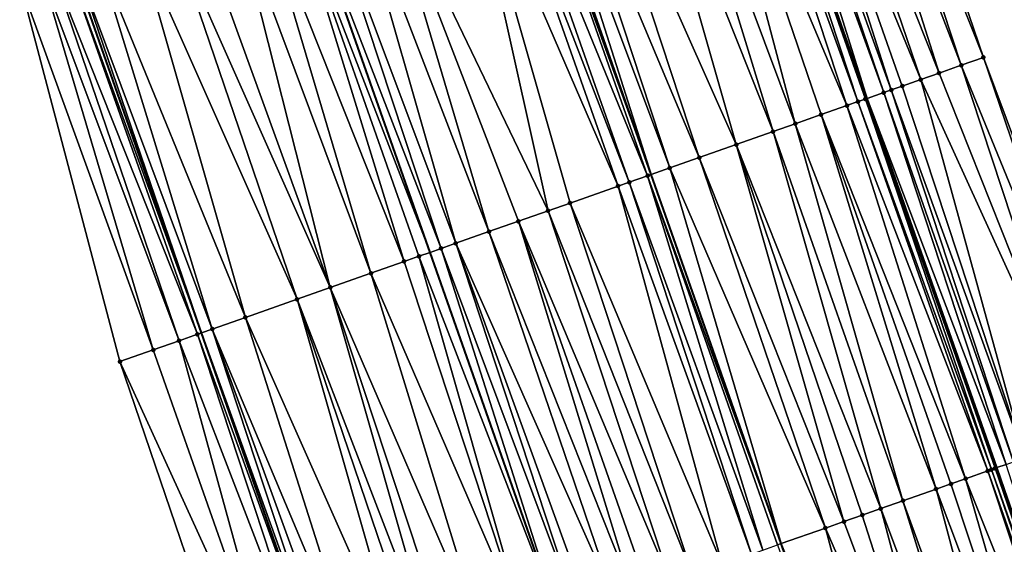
# Model space of a CAD drawing. Header units: feet. Extents: x 2004186 to 2014793, y 836912 to 864902.
# Tile 329 of 656: x 2010402 to 2010452, y 847791 to 847818. Entities that reach past the tile are written whole.
import ezdxf

# ---------------------------------------------------------------- set-up
doc = ezdxf.new("R2010")
doc.units = ezdxf.units.FT
doc.header["$LTSCALE"] = 100
doc.header["$MEASUREMENT"] = 0
for name, color, linetype, lineweight in [('EP_Travel Lane', 5, 'Continuous', 40), ('GPL_Skip Line', 2, 'Continuous', 40), ('Road Shots', 4, 'Continuous', 200), ('Road X-Section', 30, 'Continuous', 13)]:
    doc.layers.add(name, color=color, linetype=linetype, lineweight=lineweight)
doc.layers.add('I-77 SB_MM21-27-Surface-Border', color=7, linetype='Continuous')
doc.layers.add('I-77 SB_MM21-27-Surface-TIN', color=7, linetype='Continuous')

msp = doc.modelspace()

# ---------------------------------------------------------------- linework, layer by layer
at = {"layer": 'EP_Travel Lane'}
for points in [[(2010536.755688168, 847527.2188046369, 434.1100472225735), (2010531.242614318, 847546.4438918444, 434.0405169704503), (2010525.563505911, 847565.7934329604, 433.9434990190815), (2010519.726870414, 847584.922729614, 433.8821887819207), (2010513.890244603, 847604.0519945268, 433.8110908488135), (2010508.053633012, 847623.1812128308, 433.7256204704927), (2010502.082219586, 847642.4116878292, 433.6681441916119), (2010496.003840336, 847661.465502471, 433.5881238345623), (2010489.92547379, 847680.5192772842, 433.4954419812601), (2010483.847038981, 847699.5732660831, 433.4705466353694), (2010477.589928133, 847718.7581242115, 433.410608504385), (2010471.229817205, 847737.7197231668, 433.3262797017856), (2010464.869704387, 847756.681327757, 433.24336023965), (2010458.509592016, 847775.6429310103, 433.1600849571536), (2010451.953394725, 847794.7297169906, 433.0916205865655), (2010445.316444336, 847813.5962041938, 433.0104091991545), (2010438.679490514, 847832.4627011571, 432.9319780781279)], [(2010501.872985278, 847517.1109933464, 432.7483887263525), (2010496.310744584, 847536.3218239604, 432.6745083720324), (2010490.765699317, 847555.1800773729, 432.6028354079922), (2010484.966006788, 847574.3205816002, 432.5260049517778), (2010479.166326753, 847593.4610445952, 432.4364675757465), (2010473.366594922, 847612.6016785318, 432.3996113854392), (2010467.530391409, 847631.4371875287, 432.3242100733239), (2010461.442044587, 847650.4878200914, 432.2391061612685), (2010455.35366632, 847669.5385510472, 432.1852663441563), (2010449.265297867, 847688.589251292, 432.121640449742), (2010443.186575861, 847707.248586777, 432.0554925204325), (2010436.866702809, 847726.2237193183, 431.988828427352), (2010430.546862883, 847745.1987523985, 431.8974958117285), (2010424.227024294, 847764.173781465, 431.8052194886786), (2010417.886755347, 847782.7401750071, 431.723088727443), (2010411.27561073, 847801.6155537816, 431.5946390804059), (2010404.664397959, 847820.4911271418, 431.5215384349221)]]:
    msp.add_polyline3d(points, dxfattribs=at)
at = {"layer": 'GPL_Skip Line'}
for points in [[(2010525.4082939, 847523.9307231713, 433.6682218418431), (2010519.844656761, 847543.1411599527, 433.5970293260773), (2010514.184985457, 847562.3230172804, 433.5167097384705), (2010508.352749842, 847581.4536226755, 433.4461953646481), (2010502.520505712, 847600.584256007, 433.38429494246), (2010496.688284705, 847619.7148134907, 433.2990074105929), (2010490.768642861, 847638.8182724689, 433.242910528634), (2010484.716626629, 847657.880400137, 433.1464994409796), (2010478.664581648, 847676.9426183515, 433.0787468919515), (2010472.612515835, 847696.0049021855, 433.0317631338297), (2010466.431678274, 847715.0252143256, 432.9819863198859), (2010460.089471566, 847733.9928286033, 432.9040520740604), (2010453.747290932, 847752.9603649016, 432.8067895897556), (2010447.405091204, 847771.9279583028, 432.723680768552), (2010440.917379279, 847790.845627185, 432.6399812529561), (2010434.280437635, 847809.7120895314, 432.5516954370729), (2010427.643483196, 847828.578588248, 432.473760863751)], [(2010513.870022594, 847520.5873133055, 433.2140708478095), (2010508.28748053, 847539.7922714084, 433.141995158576), (2010502.687297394, 847558.8161663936, 433.0602198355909), (2010496.916434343, 847577.9655090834, 432.997322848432), (2010491.145566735, 847597.1148669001, 432.9390856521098), (2010485.374706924, 847616.264198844, 432.8728785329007), (2010479.519576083, 847635.2452786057, 432.8005107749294), (2010473.442230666, 847654.29939332, 432.7123574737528), (2010467.364864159, 847673.3535741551, 432.6451907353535), (2010461.28748471, 847692.4077955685, 432.5908434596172), (2010455.136544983, 847711.2464973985, 432.5450511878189), (2010448.771277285, 847730.2064088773, 432.4689252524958), (2010442.406027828, 847749.1662660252, 432.3793146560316), (2010436.040771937, 847768.1261423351, 432.2944804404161), (2010429.602315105, 847786.863430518, 432.2031179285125), (2010422.965392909, 847805.7298375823, 432.0990983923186), (2010416.32843218, 847824.5963541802, 432.0262505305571)]]:
    msp.add_polyline3d(points, dxfattribs=at)
at = {"layer": 'I-77 SB_MM21-27-Surface-Border', "color": 3, "linetype": 'ByBlock', "lineweight": -2}
for points in [[(2010444.811267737, 847834.6207054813, 433.1690479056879), (2010451.259565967, 847815.6878076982, 433.2387195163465), (2010458.273783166, 847796.9542482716, 433.3733469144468), (2010465.044075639, 847777.829334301, 433.486931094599), (2010471.76568309, 847758.9884287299, 433.5310806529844), (2010478.487200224, 847740.1477932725, 433.6421420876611), (2010485.019041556, 847721.2437299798, 433.7519118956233), (2010491.674073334, 847702.0594073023, 433.7993875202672), (2010497.916770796, 847683.0576178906, 433.8380274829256), (2010503.778173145, 847663.9349398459, 433.925130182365), (2010509.639590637, 847644.8122141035, 433.9970516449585), (2010515.626957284, 847625.4912040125, 434.0517989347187), (2010521.267897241, 847606.3022379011, 434.1105969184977), (2010526.908842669, 847587.11325384, 434.1638601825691), (2010532.167179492, 847567.8076050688, 434.2111806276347), (2010537.901861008, 847548.3734999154, 434.2969934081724), (2010543.465499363, 847529.1630589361, 434.3670536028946)], [(2010498.514612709, 847516.1377822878, 432.5991657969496), (2010493.911453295, 847535.6265759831, 432.5768017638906), (2010486.063929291, 847553.7459423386, 432.3957747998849), (2010480.805598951, 847573.051569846, 432.3418977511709), (2010474.399479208, 847592.0070837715, 432.2333601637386), (2010467.993334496, 847610.9626795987, 432.1500763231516), (2010462.176308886, 847629.7365076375, 432.0891687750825), (2010456.124262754, 847648.7987294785, 432.022517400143), (2010450.262827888, 847667.9215099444, 431.9679653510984), (2010448.023085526, 847688.1946571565, 432.0625979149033), (2010437.981619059, 847705.5071181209, 431.8134435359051), (2010431.639400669, 847724.4747673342, 431.7441685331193), (2010425.486884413, 847743.5057656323, 431.6566545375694), (2010419.713695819, 847762.6636912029, 431.5895723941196), (2010413.562130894, 847781.2180416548, 431.5218400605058), (2010407.113855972, 847800.1508731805, 431.433307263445), (2010401.986137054, 847819.5486046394, 431.4328845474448)]]:
    msp.add_polyline3d(points, dxfattribs=at)
at = {"layer": 'I-77 SB_MM21-27-Surface-TIN', "color": 128, "linetype": 'ByBlock', "lineweight": -2}
for points in [[(2010443.867979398, 847834.2887308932, 433.1336558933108), (2010442.924683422, 847833.9567780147, 433.1044426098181), (2010450.127615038, 847815.2894521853, 433.200231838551)], [(2010444.811267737, 847834.6207054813, 433.1690479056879), (2010443.867979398, 847834.2887308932, 433.1336558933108), (2010451.259565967, 847815.6878076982, 433.2387195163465)], [(2010443.867979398, 847834.2887308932, 433.1336558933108), (2010450.127615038, 847815.2894521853, 433.200231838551), (2010451.259565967, 847815.6878076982, 433.2387195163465)], [(2010442.924683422, 847833.9567780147, 433.1044426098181), (2010441.604076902, 847833.4920216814, 433.0571963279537), (2010448.995668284, 847814.8910848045, 433.1583664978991)], [(2010442.924683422, 847833.9567780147, 433.1044426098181), (2010448.995668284, 847814.8910848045, 433.1583664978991), (2010450.127615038, 847815.2894521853, 433.200231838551)], [(2010441.604076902, 847833.4920216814, 433.0571963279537), (2010440.472134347, 847833.093642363, 433.0119331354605), (2010448.052371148, 847814.559135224, 433.1300920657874)], [(2010441.604076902, 847833.4920216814, 433.0571963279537), (2010448.052371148, 847814.559135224, 433.1300920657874), (2010448.995668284, 847814.8910848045, 433.1583664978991)], [(2010439.340186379, 847832.6952784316, 432.9710492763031), (2010438.679490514, 847832.4627011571, 432.9319780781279), (2010445.316444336, 847813.5962041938, 433.0104091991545)], [(2010439.717498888, 847832.828076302, 432.9874929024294), (2010439.340186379, 847832.6952784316, 432.9710492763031), (2010446.16579521, 847813.8951839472, 433.0587105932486)], [(2010439.340186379, 847832.6952784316, 432.9710492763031), (2010445.316444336, 847813.5962041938, 433.0104091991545), (2010446.16579521, 847813.8951839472, 433.0587105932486)], [(2010440.472134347, 847833.093642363, 433.0119331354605), (2010439.717498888, 847832.828076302, 432.9874929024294), (2010446.543108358, 847814.0279799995, 433.0746367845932)], [(2010439.717498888, 847832.828076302, 432.9874929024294), (2010446.16579521, 847813.8951839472, 433.0587105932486), (2010446.543108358, 847814.0279799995, 433.0746367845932)], [(2010440.472134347, 847833.093642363, 433.0119331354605), (2010447.109085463, 847814.2271530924, 433.0925533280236), (2010448.052371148, 847814.559135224, 433.1300920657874)], [(2010440.472134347, 847833.093642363, 433.0119331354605), (2010446.543108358, 847814.0279799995, 433.0746367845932), (2010447.109085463, 847814.2271530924, 433.0925533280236)], [(2010438.019609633, 847832.2304374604, 432.8997142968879), (2010436.510343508, 847831.6992917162, 432.8469568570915), (2010444.27923821, 847813.231178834, 432.9720069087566)], [(2010438.58557587, 847832.4296414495, 432.9264243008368), (2010438.019609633, 847832.2304374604, 432.8997142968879), (2010444.845215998, 847813.4303499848, 432.9893706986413)], [(2010438.019609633, 847832.2304374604, 432.8997142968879), (2010444.27923821, 847813.231178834, 432.9720069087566), (2010444.845215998, 847813.4303499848, 432.9893706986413)], [(2010438.58557587, 847832.4296414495, 432.9264243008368), (2010445.316444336, 847813.5962041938, 433.0104091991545), (2010438.679490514, 847832.4627011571, 432.9319780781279)], [(2010438.58557587, 847832.4296414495, 432.9264243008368), (2010445.222529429, 847813.5631452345, 433.0050683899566), (2010445.316444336, 847813.5962041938, 433.0104091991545)], [(2010438.58557587, 847832.4296414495, 432.9264243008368), (2010444.845215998, 847813.4303499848, 432.9893706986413), (2010445.222529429, 847813.5631452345, 433.0050683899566)], [(2010436.510343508, 847831.6992917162, 432.8469568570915), (2010434.623775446, 847831.0353180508, 432.7692029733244), (2010441.638047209, 847812.3016035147, 432.8596833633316)], [(2010436.510343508, 847831.6992917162, 432.8469568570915), (2010442.958637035, 847812.7664073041, 432.9204358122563), (2010444.27923821, 847813.231178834, 432.9720069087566)], [(2010436.510343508, 847831.6992917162, 432.8469568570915), (2010441.638047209, 847812.3016035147, 432.8596833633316), (2010442.958637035, 847812.7664073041, 432.9204358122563)], [(2010434.623775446, 847831.0353180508, 432.7692029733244), (2010433.114524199, 847830.5041300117, 432.7044080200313), (2010440.506106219, 847811.9032197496, 432.813154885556)], [(2010434.623775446, 847831.0353180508, 432.7692029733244), (2010440.506106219, 847811.9032197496, 432.813154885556), (2010441.638047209, 847812.3016035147, 432.8596833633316)], [(2010433.114524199, 847830.5041300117, 432.7044080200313), (2010430.473331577, 847829.574559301, 432.593395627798), (2010438.619536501, 847811.2392507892, 432.7367404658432)], [(2010433.114524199, 847830.5041300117, 432.7044080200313), (2010438.619536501, 847811.2392507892, 432.7367404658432), (2010440.506106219, 847811.9032197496, 432.813154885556)], [(2010430.473331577, 847829.574559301, 432.593395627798), (2010428.964076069, 847829.0433833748, 432.5320481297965), (2010436.73297952, 847810.5752456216, 432.6500213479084)], [(2010430.473331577, 847829.574559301, 432.593395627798), (2010436.73297952, 847810.5752456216, 432.6500213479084), (2010438.619536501, 847811.2392507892, 432.7367404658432)], [(2010428.209452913, 847828.7777823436, 432.4976550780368), (2010427.643483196, 847828.578588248, 432.473760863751), (2010434.280437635, 847809.7120895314, 432.5516954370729)], [(2010428.964076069, 847829.0433833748, 432.5320481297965), (2010428.209452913, 847828.7777823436, 432.4976550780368), (2010435.223721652, 847810.0440764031, 432.5905832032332)], [(2010428.209452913, 847828.7777823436, 432.4976550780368), (2010434.280437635, 847809.7120895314, 432.5516954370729), (2010435.223721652, 847810.0440764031, 432.5905832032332)], [(2010428.964076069, 847829.0433833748, 432.5320481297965), (2010435.223721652, 847810.0440764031, 432.5905832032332), (2010436.73297952, 847810.5752456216, 432.6500213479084)], [(2010426.511531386, 847828.1802352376, 432.4359851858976), (2010425.945558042, 847827.9810514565, 432.4150265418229), (2010433.14848558, 847809.3137372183, 432.5141184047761)], [(2010427.454826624, 847828.5121902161, 432.4657961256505), (2010426.511531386, 847828.1802352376, 432.4359851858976), (2010434.091780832, 847809.6456921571, 432.5439178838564)], [(2010426.511531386, 847828.1802352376, 432.4359851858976), (2010433.14848558, 847809.3137372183, 432.5141184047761), (2010434.091780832, 847809.6456921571, 432.5439178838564)], [(2010427.454826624, 847828.5121902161, 432.4657961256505), (2010434.280437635, 847809.7120895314, 432.5516954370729), (2010427.643483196, 847828.578588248, 432.473760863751)], [(2010427.454826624, 847828.5121902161, 432.4657961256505), (2010434.091780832, 847809.6456921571, 432.5439178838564), (2010434.280437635, 847809.7120895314, 432.5516954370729)], [(2010425.945558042, 847827.9810514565, 432.4150265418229), (2010424.624968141, 847827.516247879, 432.3543341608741), (2010432.582511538, 847809.1145554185, 432.4937237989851)], [(2010425.945558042, 847827.9810514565, 432.4150265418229), (2010432.582511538, 847809.1145554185, 432.4937237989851), (2010433.14848558, 847809.3137372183, 432.5141184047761)], [(2010424.624968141, 847827.516247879, 432.3543341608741), (2010420.285853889, 847825.9891303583, 432.1817360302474), (2010428.998035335, 847807.8529965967, 432.3434713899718)], [(2010424.624968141, 847827.516247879, 432.3543341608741), (2010430.129985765, 847808.2513535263, 432.3823622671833), (2010432.582511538, 847809.1145554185, 432.4937237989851)], [(2010424.624968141, 847827.516247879, 432.3543341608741), (2010428.998035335, 847807.8529965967, 432.3434713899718), (2010430.129985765, 847808.2513535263, 432.3823622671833)], [(2010420.285853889, 847825.9891303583, 432.1817360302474), (2010418.776591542, 847825.4579738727, 432.1259214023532), (2010425.979515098, 847806.7906709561, 432.2282371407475)], [(2010420.285853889, 847825.9891303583, 432.1817360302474), (2010427.488776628, 847807.3218297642, 432.2847123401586), (2010428.998035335, 847807.8529965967, 432.3434713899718)], [(2010420.285853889, 847825.9891303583, 432.1817360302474), (2010425.979515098, 847806.7906709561, 432.2282371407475), (2010427.488776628, 847807.3218297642, 432.2847123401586)], [(2010424.281600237, 847806.193104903, 432.1611751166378), (2010418.776591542, 847825.4579738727, 432.1259214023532), (2010417.267331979, 847824.9268094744, 432.0678549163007)], [(2010425.979515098, 847806.7906709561, 432.2282371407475), (2010418.776591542, 847825.4579738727, 432.1259214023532), (2010424.281600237, 847806.193104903, 432.1611751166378)], [(2010415.758083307, 847824.3956141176, 432.0009773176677), (2010422.965392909, 847805.7298375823, 432.0990983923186), (2010416.32843218, 847824.5963541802, 432.0262505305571)], [(2010423.526974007, 847805.9275126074, 432.1292684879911), (2010417.267331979, 847824.9268094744, 432.0678549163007), (2010416.32843218, 847824.5963541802, 432.0262505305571)], [(2010423.526974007, 847805.9275126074, 432.1292684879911), (2010416.32843218, 847824.5963541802, 432.0262505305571), (2010422.965392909, 847805.7298375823, 432.0990983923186)], [(2010424.281600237, 847806.193104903, 432.1611751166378), (2010417.267331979, 847824.9268094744, 432.0678549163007), (2010423.526974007, 847805.9275126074, 432.1292684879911)], [(2010421.64043204, 847805.2634647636, 432.0304032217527), (2010415.758083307, 847824.3956141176, 432.0009773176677), (2010414.248839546, 847823.8644047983, 431.9301258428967)], [(2010422.395050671, 847805.5290786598, 432.0684576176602), (2010422.965392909, 847805.7298375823, 432.0990983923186), (2010415.758083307, 847824.3956141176, 432.0009773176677)], [(2010422.395050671, 847805.5290786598, 432.0684576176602), (2010415.758083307, 847824.3956141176, 432.0009773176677), (2010421.64043204, 847805.2634647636, 432.0304032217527)], [(2010414.248839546, 847823.8644047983, 431.9301258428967), (2010412.928241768, 847823.3996236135, 431.8758065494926), (2010419.942526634, 847804.6658718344, 431.9556920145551)], [(2010421.64043204, 847805.2634647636, 432.0304032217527), (2010414.248839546, 847823.8644047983, 431.9301258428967), (2010419.942526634, 847804.6658718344, 431.9556920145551)], [(2010412.928241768, 847823.3996236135, 431.8758065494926), (2010411.041681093, 847822.7356289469, 431.7920756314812), (2010417.867304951, 847803.9354917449, 431.8675853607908)], [(2010412.928241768, 847823.3996236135, 431.8758065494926), (2010417.867304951, 847803.9354917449, 431.8675853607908), (2010419.942526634, 847804.6658718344, 431.9556920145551)], [(2010411.041681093, 847822.7356289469, 431.7920756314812), (2010409.72107615, 847822.2708681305, 431.7435533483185), (2010417.867304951, 847803.9354917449, 431.8675853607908)], [(2010409.72107615, 847822.2708681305, 431.7435533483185), (2010408.023165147, 847821.6732911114, 431.6733699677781), (2010416.169383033, 847803.3379457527, 431.8062328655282)], [(2010409.72107615, 847822.2708681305, 431.7435533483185), (2010416.169383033, 847803.3379457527, 431.8062328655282), (2010417.867304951, 847803.9354917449, 431.8675853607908)], [(2010408.023165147, 847821.6732911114, 431.6733699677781), (2010405.947947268, 847820.9429002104, 431.5821858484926), (2010413.528188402, 847802.4083807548, 431.6968468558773)], [(2010408.023165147, 847821.6732911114, 431.6733699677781), (2010413.528188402, 847802.4083807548, 431.6968468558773), (2010416.169383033, 847803.3379457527, 431.8062328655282)], [(2010405.947947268, 847820.9429002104, 431.5821858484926), (2010404.816017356, 847820.544484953, 431.5266941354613), (2010411.830287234, 847801.8107757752, 431.6187060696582)], [(2010405.947947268, 847820.9429002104, 431.5821858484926), (2010411.830287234, 847801.8107757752, 431.6187060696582), (2010413.528188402, 847802.4083807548, 431.6968468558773)], [(2010403.68405335, 847820.1461666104, 431.4987851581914), (2010403.118076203, 847819.9469936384, 431.4809028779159), (2010410.13236714, 847801.2132245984, 431.5558779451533)], [(2010404.438700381, 847820.4116997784, 431.5138637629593), (2010403.68405335, 847820.1461666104, 431.4987851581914), (2010411.075662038, 847801.5451805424, 431.5859634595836)], [(2010403.68405335, 847820.1461666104, 431.4987851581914), (2010410.13236714, 847801.2132245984, 431.5558779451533), (2010411.075662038, 847801.5451805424, 431.5859634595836)], [(2010404.438700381, 847820.4116997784, 431.5138637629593), (2010411.27561073, 847801.6155537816, 431.5946390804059), (2010404.664397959, 847820.4911271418, 431.5215384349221)], [(2010404.438700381, 847820.4116997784, 431.5138637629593), (2010411.075662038, 847801.5451805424, 431.5859634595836), (2010411.27561073, 847801.6155537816, 431.5946390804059)], [(2010404.816017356, 847820.544484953, 431.5266941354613), (2010404.664397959, 847820.4911271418, 431.5215384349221), (2010411.27561073, 847801.6155537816, 431.5946390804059)], [(2010404.816017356, 847820.544484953, 431.5266941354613), (2010411.27561073, 847801.6155537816, 431.5946390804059), (2010411.830287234, 847801.8107757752, 431.6187060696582)], [(2010403.118076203, 847819.9469936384, 431.4809028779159), (2010401.986137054, 847819.5486046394, 431.4328845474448), (2010408.811762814, 847800.7484620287, 431.5068569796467)], [(2010403.118076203, 847819.9469936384, 431.4809028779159), (2010408.811762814, 847800.7484620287, 431.5068569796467), (2010410.13236714, 847801.2132245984, 431.5558779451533)], [(2010401.986137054, 847819.5486046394, 431.4328845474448), (2010407.113855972, 847800.1508731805, 431.433307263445), (2010408.811762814, 847800.7484620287, 431.5068569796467)], [(2010451.259565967, 847815.6878076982, 433.2387195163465), (2010450.127615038, 847815.2894521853, 433.200231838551), (2010457.707809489, 847796.7550654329, 433.3526566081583)], [(2010451.259565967, 847815.6878076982, 433.2387195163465), (2010457.707809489, 847796.7550654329, 433.3526566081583), (2010458.273783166, 847796.9542482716, 433.3733469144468)], [(2010450.127615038, 847815.2894521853, 433.200231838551), (2010448.995668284, 847814.8910848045, 433.1583664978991), (2010456.387219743, 847796.2902614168, 433.2918396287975)], [(2010450.127615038, 847815.2894521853, 433.200231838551), (2010456.387219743, 847796.2902614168, 433.2918396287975), (2010457.707809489, 847796.7550654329, 433.3526566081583)], [(2010448.052371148, 847814.559135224, 433.1300920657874), (2010447.109085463, 847814.2271530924, 433.0925533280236), (2010453.368703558, 847795.2279242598, 433.1733277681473)], [(2010448.995668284, 847814.8910848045, 433.1583664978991), (2010448.052371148, 847814.559135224, 433.1300920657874), (2010456.387219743, 847796.2902614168, 433.2918396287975)], [(2010448.052371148, 847814.559135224, 433.1300920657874), (2010453.368703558, 847795.2279242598, 433.1733277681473), (2010456.387219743, 847796.2902614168, 433.2918396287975)], [(2010446.543108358, 847814.0279799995, 433.0746367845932), (2010446.16579521, 847813.8951839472, 433.0587105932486), (2010452.802735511, 847795.0287254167, 433.1480824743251)], [(2010447.109085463, 847814.2271530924, 433.0925533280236), (2010446.543108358, 847814.0279799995, 433.0746367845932), (2010453.368703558, 847795.2279242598, 433.1733277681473)], [(2010446.543108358, 847814.0279799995, 433.0746367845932), (2010452.802735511, 847795.0287254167, 433.1480824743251), (2010453.368703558, 847795.2279242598, 433.1733277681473)], [(2010445.222529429, 847813.5631452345, 433.0050683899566), (2010444.845215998, 847813.4303499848, 432.9893706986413), (2010451.670828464, 847794.6302451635, 433.0740926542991)], [(2010445.222529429, 847813.5631452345, 433.0050683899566), (2010451.953394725, 847794.7297169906, 433.0916205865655), (2010445.316444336, 847813.5962041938, 433.0104091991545)], [(2010445.222529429, 847813.5631452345, 433.0050683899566), (2010451.859481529, 847794.6966531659, 433.084895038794), (2010451.953394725, 847794.7297169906, 433.0916205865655)], [(2010445.222529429, 847813.5631452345, 433.0050683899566), (2010451.670828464, 847794.6302451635, 433.0740926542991), (2010451.859481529, 847794.6966531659, 433.084895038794)], [(2010446.16579521, 847813.8951839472, 433.0587105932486), (2010445.316444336, 847813.5962041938, 433.0104091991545), (2010452.425430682, 847794.8959057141, 433.1254252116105)], [(2010452.425430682, 847794.8959057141, 433.1254252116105), (2010445.316444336, 847813.5962041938, 433.0104091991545), (2010451.953394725, 847794.7297169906, 433.0916205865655)], [(2010446.16579521, 847813.8951839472, 433.0587105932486), (2010452.425430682, 847794.8959057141, 433.1254252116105), (2010452.802735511, 847795.0287254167, 433.1480824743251)], [(2010444.27923821, 847813.231178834, 432.9720069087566), (2010442.958637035, 847812.7664073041, 432.9204358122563), (2010450.350222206, 847794.1654880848, 433.0266345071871)], [(2010444.845215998, 847813.4303499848, 432.9893706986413), (2010444.27923821, 847813.231178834, 432.9720069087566), (2010451.482172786, 847794.5638445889, 433.0654042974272)], [(2010444.27923821, 847813.231178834, 432.9720069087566), (2010450.350222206, 847794.1654880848, 433.0266345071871), (2010451.482172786, 847794.5638445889, 433.0654042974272)], [(2010444.845215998, 847813.4303499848, 432.9893706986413), (2010451.482172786, 847794.5638445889, 433.0654042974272), (2010451.670828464, 847794.6302451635, 433.0740926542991)], [(2010442.958637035, 847812.7664073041, 432.9204358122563), (2010441.638047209, 847812.3016035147, 432.8596833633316), (2010448.840967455, 847793.6343100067, 432.9646748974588)], [(2010442.958637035, 847812.7664073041, 432.9204358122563), (2010449.595596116, 847793.8998953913, 432.9946146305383), (2010450.350222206, 847794.1654880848, 433.0266345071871)], [(2010442.958637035, 847812.7664073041, 432.9204358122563), (2010448.840967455, 847793.6343100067, 432.9646748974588), (2010449.595596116, 847793.8998953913, 432.9946146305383)], [(2010441.638047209, 847812.3016035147, 432.8596833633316), (2010440.506106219, 847811.9032197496, 432.813154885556), (2010447.143055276, 847793.0367363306, 432.8954431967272)], [(2010441.638047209, 847812.3016035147, 432.8596833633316), (2010447.143055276, 847793.0367363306, 432.8954431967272), (2010448.840967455, 847793.6343100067, 432.9646748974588)], [(2010440.506106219, 847811.9032197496, 432.813154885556), (2010438.619536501, 847811.2392507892, 432.7367404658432), (2010446.011108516, 847792.6383689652, 432.853582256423)], [(2010440.506106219, 847811.9032197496, 432.813154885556), (2010446.011108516, 847792.6383689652, 432.853582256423), (2010447.143055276, 847793.0367363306, 432.8954431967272)], [(2010438.619536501, 847811.2392507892, 432.7367404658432), (2010436.73297952, 847810.5752456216, 432.6500213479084), (2010444.124547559, 847791.9743751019, 432.7700803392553)], [(2010438.619536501, 847811.2392507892, 432.7367404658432), (2010445.067823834, 847792.3063839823, 432.8152320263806), (2010446.011108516, 847792.6383689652, 432.853582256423)], [(2010438.619536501, 847811.2392507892, 432.7367404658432), (2010444.124547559, 847791.9743751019, 432.7700803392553), (2010445.067823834, 847792.3063839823, 432.8152320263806)], [(2010436.73297952, 847810.5752456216, 432.6500213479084), (2010435.223721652, 847810.0440764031, 432.5905832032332), (2010443.181266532, 847791.642379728, 432.7287726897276)], [(2010436.73297952, 847810.5752456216, 432.6500213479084), (2010443.181266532, 847791.642379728, 432.7287726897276), (2010444.124547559, 847791.9743751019, 432.7700803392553)], [(2010435.223721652, 847810.0440764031, 432.5905832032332), (2010434.280437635, 847809.7120895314, 432.5516954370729), (2010440.917379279, 847790.845627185, 432.6399812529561)], [(2010435.223721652, 847810.0440764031, 432.5905832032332), (2010440.917379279, 847790.845627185, 432.6399812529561), (2010443.181266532, 847791.642379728, 432.7287726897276)], [(2010434.091780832, 847809.6456921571, 432.5439178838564), (2010433.14848558, 847809.3137372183, 432.5141184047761), (2010439.974084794, 847790.5136700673, 432.6095616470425)], [(2010434.091780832, 847809.6456921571, 432.5439178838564), (2010440.917379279, 847790.845627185, 432.6399812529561), (2010434.280437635, 847809.7120895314, 432.5516954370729)], [(2010434.091780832, 847809.6456921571, 432.5439178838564), (2010440.728722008, 847790.7792311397, 432.6325819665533), (2010440.917379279, 847790.845627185, 432.6399812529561)], [(2010434.091780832, 847809.6456921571, 432.5439178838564), (2010439.974084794, 847790.5136700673, 432.6095616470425), (2010440.728722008, 847790.7792311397, 432.6325819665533)], [(2010432.582511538, 847809.1145554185, 432.4937237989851), (2010430.129985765, 847808.2513535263, 432.3823622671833), (2010437.898856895, 847789.7833076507, 432.5264849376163)], [(2010433.14848558, 847809.3137372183, 432.5141184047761), (2010432.582511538, 847809.1145554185, 432.4937237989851), (2010439.408109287, 847790.3144924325, 432.5903524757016)], [(2010432.582511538, 847809.1145554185, 432.4937237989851), (2010437.898856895, 847789.7833076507, 432.5264849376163), (2010439.408109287, 847790.3144924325, 432.5903524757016)], [(2010433.14848558, 847809.3137372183, 432.5141184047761), (2010439.408109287, 847790.3144924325, 432.5903524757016), (2010439.974084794, 847790.5136700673, 432.6095616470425)], [(2010430.129985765, 847808.2513535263, 432.3823622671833), (2010428.998035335, 847807.8529965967, 432.3434713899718), (2010436.389599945, 847789.2521358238, 432.466304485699)], [(2010430.129985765, 847808.2513535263, 432.3823622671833), (2010436.389599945, 847789.2521358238, 432.466304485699), (2010437.898856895, 847789.7833076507, 432.5264849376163)], [(2010428.998035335, 847807.8529965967, 432.3434713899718), (2010427.488776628, 847807.3218297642, 432.2847123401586), (2010435.257652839, 847788.8537694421, 432.4247234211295)], [(2010428.998035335, 847807.8529965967, 432.3434713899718), (2010435.257652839, 847788.8537694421, 432.4247234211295), (2010436.389599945, 847789.2521358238, 432.466304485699)], [(2010427.488776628, 847807.3218297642, 432.2847123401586), (2010425.979515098, 847806.7906709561, 432.2282371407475), (2010433.37107932, 847788.1898112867, 432.3513842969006)], [(2010427.488776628, 847807.3218297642, 432.2847123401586), (2010434.125711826, 847788.455385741, 432.3782131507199), (2010435.257652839, 847788.8537694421, 432.4247234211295)], [(2010427.488776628, 847807.3218297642, 432.2847123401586), (2010433.37107932, 847788.1898112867, 432.3513842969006), (2010434.125711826, 847788.455385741, 432.3782131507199)], [(2010425.979515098, 847806.7906709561, 432.2282371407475), (2010424.281600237, 847806.193104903, 432.1611751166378), (2010432.427789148, 847787.85784191, 432.3174756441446)], [(2010425.979515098, 847806.7906709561, 432.2282371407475), (2010432.427789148, 847787.85784191, 432.3174756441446), (2010433.37107932, 847788.1898112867, 432.3513842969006)], [(2010424.281600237, 847806.193104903, 432.1611751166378), (2010423.526974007, 847805.9275126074, 432.1292684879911), (2010430.541210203, 847787.1938991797, 432.2485267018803)], [(2010424.281600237, 847806.193104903, 432.1611751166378), (2010431.107181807, 847787.3930879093, 432.2708935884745), (2010432.427789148, 847787.85784191, 432.3174756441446)], [(2010424.281600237, 847806.193104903, 432.1611751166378), (2010430.541210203, 847787.1938991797, 432.2485267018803), (2010431.107181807, 847787.3930879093, 432.2708935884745)], [(2010422.395050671, 847805.5290786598, 432.0684576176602), (2010421.64043204, 847805.2634647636, 432.0304032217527), (2010427.900033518, 847786.2642831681, 432.1246218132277)], [(2010422.395050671, 847805.5290786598, 432.0684576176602), (2010429.597934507, 847786.8618886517, 432.2029060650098), (2010422.965392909, 847805.7298375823, 432.0990983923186)], [(2010422.395050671, 847805.5290786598, 432.0684576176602), (2010427.900033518, 847786.2642831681, 432.1246218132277), (2010429.597934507, 847786.8618886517, 432.2029060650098)], [(2010423.526974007, 847805.9275126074, 432.1292684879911), (2010422.965392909, 847805.7298375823, 432.0990983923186), (2010429.602315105, 847786.863430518, 432.2031179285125)], [(2010429.597934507, 847786.8618886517, 432.2029060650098), (2010429.602315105, 847786.863430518, 432.2031179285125), (2010422.965392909, 847805.7298375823, 432.0990983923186)], [(2010423.526974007, 847805.9275126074, 432.1292684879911), (2010429.602315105, 847786.863430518, 432.2031179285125), (2010430.541210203, 847787.1938991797, 432.2485267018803)], [(2010421.64043204, 847805.2634647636, 432.0304032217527), (2010419.942526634, 847804.6658718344, 431.9556920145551), (2010427.900033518, 847786.2642831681, 432.1246218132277)], [(2010425.824807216, 847785.533916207, 432.0402515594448), (2010419.942526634, 847804.6658718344, 431.9556920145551), (2010417.867304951, 847803.9354917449, 431.8675853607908)], [(2010427.900033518, 847786.2642831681, 432.1246218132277), (2010419.942526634, 847804.6658718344, 431.9556920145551), (2010425.824807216, 847785.533916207, 432.0402515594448)], [(2010423.3722662, 847784.670757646, 431.9412224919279), (2010417.867304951, 847803.9354917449, 431.8675853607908), (2010416.169383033, 847803.3379457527, 431.8062328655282)], [(2010425.824807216, 847785.533916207, 432.0402515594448), (2010417.867304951, 847803.9354917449, 431.8675853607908), (2010424.126901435, 847784.9363243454, 431.9658442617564)], [(2010424.126901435, 847784.9363243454, 431.9658442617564), (2010417.867304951, 847803.9354917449, 431.8675853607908), (2010423.3722662, 847784.670757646, 431.9412224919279)], [(2010421.674345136, 847784.0732092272, 431.8791793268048), (2010416.169383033, 847803.3379457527, 431.8062328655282), (2010413.528188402, 847802.4083807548, 431.6968468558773)], [(2010423.3722662, 847784.670757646, 431.9412224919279), (2010416.169383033, 847803.3379457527, 431.8062328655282), (2010422.617630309, 847784.4051928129, 431.9171318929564)], [(2010422.617630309, 847784.4051928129, 431.9171318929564), (2010416.169383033, 847803.3379457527, 431.8062328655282), (2010421.674345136, 847784.0732092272, 431.8791793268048)], [(2010413.528188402, 847802.4083807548, 431.6968468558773), (2010411.830287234, 847801.8107757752, 431.6187060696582), (2010419.599112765, 847783.3428595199, 431.799719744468)], [(2010421.674345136, 847784.0732092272, 431.8791793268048), (2010413.528188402, 847802.4083807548, 431.6968468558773), (2010419.599112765, 847783.3428595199, 431.799719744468)], [(2010411.075662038, 847801.5451805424, 431.5859634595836), (2010410.13236714, 847801.2132245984, 431.5558779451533), (2010417.335249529, 847782.5460387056, 431.6914976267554)], [(2010411.075662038, 847801.5451805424, 431.5859634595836), (2010417.886755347, 847782.7401750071, 431.723088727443), (2010411.27561073, 847801.6155537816, 431.5946390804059)], [(2010411.075662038, 847801.5451805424, 431.5859634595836), (2010417.335249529, 847782.5460387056, 431.6914976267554), (2010417.886755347, 847782.7401750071, 431.723088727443)], [(2010411.830287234, 847801.8107757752, 431.6187060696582), (2010411.27561073, 847801.6155537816, 431.5946390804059), (2010418.089861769, 847782.8116707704, 431.7347229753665)], [(2010418.089861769, 847782.8116707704, 431.7347229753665), (2010411.27561073, 847801.6155537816, 431.5946390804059), (2010417.886755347, 847782.7401750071, 431.723088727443)], [(2010411.830287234, 847801.8107757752, 431.6187060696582), (2010418.655823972, 847783.0108862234, 431.764695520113), (2010419.599112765, 847783.3428595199, 431.799719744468)], [(2010411.830287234, 847801.8107757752, 431.6187060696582), (2010418.089861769, 847782.8116707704, 431.7347229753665), (2010418.655823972, 847783.0108862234, 431.764695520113)], [(2010410.13236714, 847801.2132245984, 431.5558779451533), (2010408.811762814, 847800.7484620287, 431.5068569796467), (2010415.448694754, 847781.882027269, 431.6029942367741)], [(2010410.13236714, 847801.2132245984, 431.5558779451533), (2010415.448694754, 847781.882027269, 431.6029942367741), (2010417.335249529, 847782.5460387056, 431.6914976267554)], [(2010408.811762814, 847800.7484620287, 431.5068569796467), (2010407.113855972, 847800.1508731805, 431.433307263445), (2010415.448694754, 847781.882027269, 431.6029942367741)], [(2010407.113855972, 847800.1508731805, 431.433307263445), (2010413.562130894, 847781.2180416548, 431.5218400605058), (2010415.448694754, 847781.882027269, 431.6029942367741)], [(2010452.425430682, 847794.8959057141, 433.1254252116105), (2010451.953394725, 847794.7297169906, 433.0916205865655), (2010458.595468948, 847775.6716796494, 433.1676523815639)], [(2010451.482172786, 847794.5638445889, 433.0654042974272), (2010450.350222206, 847794.1654880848, 433.0266345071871), (2010457.836809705, 847775.417836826, 433.1298175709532)], [(2010451.670828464, 847794.6302451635, 433.0740926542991), (2010451.482172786, 847794.5638445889, 433.0654042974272), (2010458.216152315, 847775.544719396, 433.1391075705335)], [(2010451.482172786, 847794.5638445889, 433.0654042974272), (2010457.836809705, 847775.417836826, 433.1298175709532), (2010458.216152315, 847775.544719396, 433.1391075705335)], [(2010451.859481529, 847794.6966531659, 433.084895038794), (2010451.670828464, 847794.6302451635, 433.0740926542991), (2010458.405813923, 847775.608189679, 433.1509400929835)], [(2010451.670828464, 847794.6302451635, 433.0740926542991), (2010458.216152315, 847775.544719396, 433.1391075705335), (2010458.405813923, 847775.608189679, 433.1509400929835)], [(2010451.859481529, 847794.6966531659, 433.084895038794), (2010458.509592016, 847775.6429310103, 433.1600849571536), (2010451.953394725, 847794.7297169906, 433.0916205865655)], [(2010451.859481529, 847794.6966531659, 433.084895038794), (2010458.405813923, 847775.608189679, 433.1509400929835), (2010458.509592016, 847775.6429310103, 433.1600849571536)], [(2010458.595468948, 847775.6716796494, 433.1676523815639), (2010451.953394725, 847794.7297169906, 433.0916205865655), (2010458.509592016, 847775.6429310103, 433.1600849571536)], [(2010449.595596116, 847793.8998953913, 432.9946146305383), (2010448.840967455, 847793.6343100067, 432.9646748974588), (2010455.940117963, 847774.7833602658, 433.0675764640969)], [(2010450.350222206, 847794.1654880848, 433.0266345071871), (2010449.595596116, 847793.8998953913, 432.9946146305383), (2010455.940117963, 847774.7833602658, 433.0675764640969)], [(2010450.350222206, 847794.1654880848, 433.0266345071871), (2010455.940117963, 847774.7833602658, 433.0675764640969), (2010457.836809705, 847775.417836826, 433.1298175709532)], [(2010448.840967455, 847793.6343100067, 432.9646748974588), (2010447.143055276, 847793.0367363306, 432.8954431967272), (2010454.043445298, 847774.1488266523, 432.991193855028)], [(2010448.840967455, 847793.6343100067, 432.9646748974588), (2010454.043445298, 847774.1488266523, 432.991193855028), (2010455.940117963, 847774.7833602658, 433.0675764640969)], [(2010447.143055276, 847793.0367363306, 432.8954431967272), (2010446.011108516, 847792.6383689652, 432.853582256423), (2010453.095101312, 847773.8315827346, 432.95867596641)], [(2010447.143055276, 847793.0367363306, 432.8954431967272), (2010453.095101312, 847773.8315827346, 432.95867596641), (2010454.043445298, 847774.1488266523, 432.991193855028)], [(2010446.011108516, 847792.6383689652, 432.853582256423), (2010445.067823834, 847792.3063839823, 432.8152320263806), (2010451.198437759, 847773.1970218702, 432.8755388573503)], [(2010446.011108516, 847792.6383689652, 432.853582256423), (2010451.198437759, 847773.1970218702, 432.8755388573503), (2010453.095101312, 847773.8315827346, 432.95867596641)], [(2010444.124547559, 847791.9743751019, 432.7700803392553), (2010443.181266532, 847791.642379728, 432.7287726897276), (2010451.198437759, 847773.1970218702, 432.8755388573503)], [(2010445.067823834, 847792.3063839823, 432.8152320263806), (2010444.124547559, 847791.9743751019, 432.7700803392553), (2010451.198437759, 847773.1970218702, 432.8755388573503)], [(2010443.181266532, 847791.642379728, 432.7287726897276), (2010440.917379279, 847790.845627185, 432.6399812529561), (2010448.353424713, 847772.2452335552, 432.7639654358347)], [(2010443.181266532, 847791.642379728, 432.7287726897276), (2010448.353424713, 847772.2452335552, 432.7639654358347), (2010451.198437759, 847773.1970218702, 432.8755388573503)], [(2010440.728722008, 847790.7792311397, 432.6325819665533), (2010447.405091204, 847771.9279583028, 432.723680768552), (2010440.917379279, 847790.845627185, 432.6399812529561)], [(2010447.594759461, 847771.9914087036, 432.7305851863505), (2010440.917379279, 847790.845627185, 432.6399812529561), (2010447.405091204, 847771.9279583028, 432.723680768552)], [(2010448.353424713, 847772.2452335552, 432.7639654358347), (2010440.917379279, 847790.845627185, 432.6399812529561), (2010447.594759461, 847771.9914087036, 432.7305851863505)]]:
    msp.add_3dface(points, dxfattribs=at)
at = {"layer": 'Road Shots', "lineweight": 100}
for p in [(2010451.259565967, 847815.6878076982, 433.2387195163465), (2010450.127615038, 847815.2894521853, 433.200231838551), (2010448.052371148, 847814.559135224, 433.1300920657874), (2010448.995668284, 847814.8910848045, 433.1583664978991), (2010446.543108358, 847814.0279799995, 433.0746367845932), (2010447.109085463, 847814.2271530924, 433.0925533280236), (2010445.222529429, 847813.5631452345, 433.0050683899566), (2010446.16579521, 847813.8951839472, 433.0587105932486), (2010444.27923821, 847813.231178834, 432.9720069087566), (2010444.845215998, 847813.4303499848, 432.9893706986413), (2010442.958637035, 847812.7664073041, 432.9204358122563), (2010441.638047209, 847812.3016035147, 432.8596833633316), (2010440.506106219, 847811.9032197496, 432.813154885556), (2010438.619536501, 847811.2392507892, 432.7367404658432), (2010436.73297952, 847810.5752456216, 432.6500213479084), (2010435.223721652, 847810.0440764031, 432.5905832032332), (2010434.091780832, 847809.6456921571, 432.5439178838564), (2010432.582511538, 847809.1145554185, 432.4937237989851), (2010433.14848558, 847809.3137372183, 432.5141184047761), (2010430.129985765, 847808.2513535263, 432.3823622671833), (2010428.998035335, 847807.8529965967, 432.3434713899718), (2010427.488776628, 847807.3218297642, 432.2847123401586), (2010425.979515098, 847806.7906709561, 432.2282371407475), (2010424.281600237, 847806.193104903, 432.1611751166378), (2010422.395050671, 847805.5290786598, 432.0684576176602), (2010423.526974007, 847805.9275126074, 432.1292684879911), (2010421.64043204, 847805.2634647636, 432.0304032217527), (2010419.942526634, 847804.6658718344, 431.9556920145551), (2010417.867304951, 847803.9354917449, 431.8675853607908), (2010416.169383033, 847803.3379457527, 431.8062328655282), (2010413.528188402, 847802.4083807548, 431.6968468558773), (2010411.075662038, 847801.5451805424, 431.5859634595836), (2010411.830287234, 847801.8107757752, 431.6187060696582), (2010410.13236714, 847801.2132245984, 431.5558779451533), (2010408.811762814, 847800.7484620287, 431.5068569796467), (2010407.113855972, 847800.1508731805, 431.433307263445), (2010451.482172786, 847794.5638445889, 433.0654042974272), (2010451.670828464, 847794.6302451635, 433.0740926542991), (2010451.859481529, 847794.6966531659, 433.084895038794), (2010449.595596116, 847793.8998953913, 432.9946146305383), (2010450.350222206, 847794.1654880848, 433.0266345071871), (2010448.840967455, 847793.6343100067, 432.9646748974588), (2010447.143055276, 847793.0367363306, 432.8954431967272), (2010446.011108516, 847792.6383689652, 432.853582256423), (2010444.124547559, 847791.9743751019, 432.7700803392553), (2010445.067823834, 847792.3063839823, 432.8152320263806), (2010443.181266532, 847791.642379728, 432.7287726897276)]:
    msp.add_point(p, dxfattribs=at)
at = {"layer": 'Road X-Section', "extrusion": (0.3318479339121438, -0.9433255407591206, 0.003724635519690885), "elevation": -132600.4817909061, "flags": 128}
msp.add_lwpolyline([(2177824.212693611, 925.3281901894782), (2177826.012693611, 925.4017404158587), (2177827.412693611, 925.4507617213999), (2177828.412693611, 925.4808474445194), (2177829.212693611, 925.5135902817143), (2177831.012693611, 925.5917316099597), (2177833.812693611, 925.7011183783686), (2177835.612693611, 925.7624712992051), (2177837.812693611, 925.8505785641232), (2177839.612693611, 925.9252902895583), (2177840.412693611, 925.9633449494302), (2177841.612693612, 926.0241562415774), (2177842.412693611, 926.0560630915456), (2177844.212693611, 926.1231255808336), (2177845.812693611, 926.1796011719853), (2177847.412693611, 926.238360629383), (2177848.612693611, 926.2772517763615), (2177851.212693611, 926.388614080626), (2177851.812693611, 926.4090088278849), (2177852.812693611, 926.4388085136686), (2177854.012693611, 926.4854741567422), (2177855.612693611, 926.5449127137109), (2177857.612693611, 926.6316324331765), (2177859.612693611, 926.7080473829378), (2177860.812693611, 926.7545761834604), (2177862.212693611, 926.815329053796), (2177863.612693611, 926.86690050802), (2177864.212693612, 926.8842644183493), (2177864.612693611, 926.8999622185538), (2177865.612693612, 926.9536047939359), (2177866.012693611, 926.9695310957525), (2177866.612693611, 926.9874477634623), (2177867.612693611, 927.024986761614), (2177868.612693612, 927.0532613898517), (2177869.812693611, 927.0951270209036), (2177871.012693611, 927.1336149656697)], dxfattribs=at)
at = {"layer": 'Road X-Section', "extrusion": (0.3318479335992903, -0.9433255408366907, 0.003724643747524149), "elevation": -132580.4824820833, "flags": 128}
msp.add_lwpolyline([(2177824.012651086, 925.3433238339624), (2177826.012651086, 925.4244785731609), (2177828.012651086, 925.5129825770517), (2177828.812651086, 925.5562082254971), (2177829.412651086, 925.5861809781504), (2177830.412651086, 925.6212054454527), (2177832.612651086, 925.7006655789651), (2177833.612651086, 925.7386184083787), (2177834.412651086, 925.7627091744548), (2177835.212651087, 925.7873311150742), (2177837.012651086, 925.8617389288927), (2177839.212651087, 925.9461097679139), (2177841.012651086, 926.0243945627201), (2177842.012651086, 926.0700155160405), (2177842.612651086, 926.0923825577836), (2177844.012651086, 926.1389649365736), (2177845.012651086, 926.1728738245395), (2177845.812651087, 926.1997028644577), (2177847.012651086, 926.2462134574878), (2177848.212651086, 926.2877948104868), (2177849.812651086, 926.3479756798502), (2177851.412651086, 926.4118436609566), (2177852.012651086, 926.4310529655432), (2177852.812651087, 926.4540734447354), (2177855.412651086, 926.5502648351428), (2177856.412651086, 926.5915727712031), (2177857.412651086, 926.6367247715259), (2177858.412651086, 926.6750752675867), (2177859.612651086, 926.7169364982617), (2177861.412651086, 926.7861686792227), (2177862.212651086, 926.8161086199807), (2177863.012651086, 926.8481287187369), (2177864.212651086, 926.8868987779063), (2177864.412651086, 926.8955871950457), (2177864.612651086, 926.9063896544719), (2177865.212651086, 926.9469201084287), (2177865.612651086, 926.9695775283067), (2177866.212651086, 926.9948229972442), (2177869.412651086, 927.1133356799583), (2177870.812651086, 927.1741530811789), (2177871.412651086, 927.1948435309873)], dxfattribs=at)

doc.saveas('drawing.dxf')
